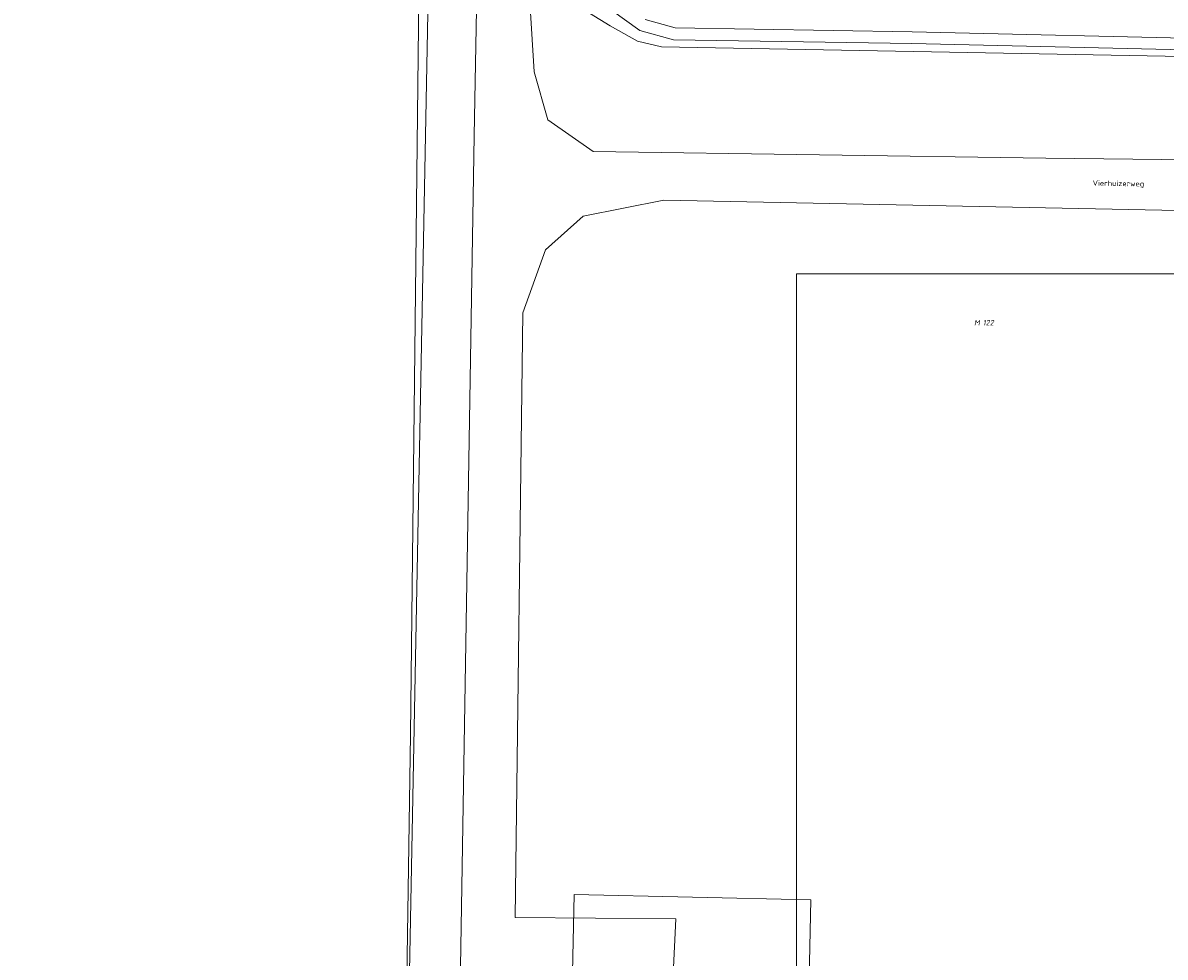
# Model space of a CAD drawing. Header units: metres. Extents: x 250001 to 257773, y 598992 to 609118.
# Tile 466 of 656: x 253723 to 253800, y 603904 to 603966. Entities that reach past the tile are written whole.
import ezdxf
from ezdxf.enums import TextEntityAlignment as Align
from ezdxf.lldxf.tags import DXFTag

# ---------------------------------------------------------------- set-up
doc = ezdxf.new("R2010")
doc.units = ezdxf.units.M
for name, color, linetype, lineweight in [('B-WE-GR-BOS_LOOF-GV', 252, 'Continuous', 13), ('B-WE-GR-GRAS-GV', 252, 'Continuous', 13), ('B-WE-GR-GROENVOORZIENING-GV', 252, 'Continuous', 18), ('B-WE-KG-GRENS_PERCEEL-G', 150, 'KG-PERCEEL', 18), ('B-WE-KG-GRENS_PERCEEL-S', 150, 'Continuous', 25), ('B-WE-OG-TOPOGRAFIE-T18', 2, 'Continuous', 18), ('B-WE-OG-WATER-GV', 252, 'Continuous', 18), ('B-WE-OG-WATER_SLOOT-GV', 252, 'Continuous', 18), ('B-WE-VH-VERHARDING_GESLOTEN-GV', 252, 'Continuous', 18), ('X-XX-AL-REFERENTIE-G', 7, 'Continuous', 18), ('X-XX-AL-TEKENBLAD_DEELKADER-G', 7, 'Continuous', 15)]:
    doc.layers.add(name, color=color, linetype=linetype, lineweight=lineweight)
doc.styles.add('NLCS-ISO', font='NLCS-ISO.ttf')
doc.styles.add('NLCS-ISO-ANNOTATIEF-T18', font='NLCS-ISO.ttf', dxfattribs={"height": 1.8})
doc.styles.get("Standard").update_dxf_attribs({"font": 'NLCS-ISO.ttf'})
tags = doc.linetypes.add('KG-PERCEEL', pattern='A,5.5,-2,["P",Standard,S=1.8,R=0,X=-0.5,Y=-0.9],-2,5.5,-2,[5,NLCS.SHX,S=0.75,R=0,X=0,Y=0],-2', length=19).pattern_tags.tags
tags[6] = DXFTag(74, 10)

# ---------------------------------------------------------------- blocks, each defined once
blk = doc.blocks.new('SKG-PERCEELNUMMER-SO')
at = {"style": 'NLCS-ISO', "oblique": 10, "flags": 1}
blk.add_attdef('GEMEENTECODE', text='', height=1.8, dxfattribs=at).set_placement((0, 2.55), align=Align.MIDDLE_CENTER)
at = {"style": 'NLCS-ISO', "oblique": 10}
blk.add_attdef('SECTIE', text='', height=1.8, dxfattribs=at).set_placement((-0.5, 0), align=Align.MIDDLE_RIGHT)
blk.add_attdef('PERCEELNUMMER', text='', height=1.8, dxfattribs=at).set_placement((0.5, 0), align=Align.MIDDLE_LEFT)
blk = doc.blocks.new('BS2021-132-Xref-KAD-20210617')
at = {"layer": 'B-WE-KG-GRENS_PERCEEL-G', "flags": 128}
blk.add_lwpolyline([(253753.404, 604104.425), (253748.43, 603845.03), (253745.06, 603833.22), (253755.3, 603830.53), (253753.95, 603822.22), (253807.638, 603861.302), (253807.142, 603826.279), (253805.42, 603825.9), (253805.48, 603807.61), (253814.45, 603805.9), (253813.32, 603751.15), (253809.01, 603744.61), (253809.48, 603688.858)], dxfattribs=at)
blk.add_lwpolyline([(253775.36, 603850.39), (253759.154, 603838.38), (253760.636, 603907.738), (253776.576, 603907.377)], close=True, dxfattribs=at)
at = {"layer": 'B-WE-KG-GRENS_PERCEEL-S', "xscale": 0.2, "yscale": 0.2, "zscale": 0.2}
blk.add_blockref('SKG-PERCEELNUMMER-SO', (253788.068, 603946.248), dxfattribs=at).add_auto_attribs({'PERCEELNUMMER': '122', 'SECTIE': 'M'})
blk = doc.blocks.new('BS2021-132-Xref-BGT-GRIJS-20210617-aangepast')
at = {"layer": 'B-WE-GR-BOS_LOOF-GV', "flags": 128}
blk.add_lwpolyline([(253707.94, 603880.31), (253725.2, 603820.48), (253737.98, 603810.65), (253738.96, 603812.55), (253739.75, 603814.61), (253740.58, 603818.84), (253740.99, 603822.41), (253741.17, 603826.61), (253740.69, 603831.32), (253739.483, 603836.149), (253739.24, 603837.12), (253746.28, 603838.17), (253746.68, 603840.15), (253747.24, 603843.29), (253748.13, 603849.7), (253748.67, 603857.24), (253749.61, 603918.5), (253750.53, 604000), (253750.6, 604006.26), (253752.677, 604099.425), (253741.07, 604093.549), (253727.89, 604084.27), (253679.1, 604049.73)], dxfattribs=at)
at = {"layer": 'B-WE-GR-GRAS-GV', "flags": 128}
for points in [[(253757.532, 603969.697), (253757.934, 603963.138), (253758.849, 603959.904), (253761.9, 603957.777), (253792.414, 603957.328), (253815.884, 603957.058), (253816.023, 603957.07), (253823.177, 603957.675), (253827.363, 603960.128), (253829.319, 603962.467), (253830.475, 603967.407)], [(253805.306, 603964.099), (253777.428, 603964.617), (253766.522, 603964.831), (253764.903, 603965.207), (253763.064, 603966.248), (253761.65, 603967.102)]]:
    blk.add_lwpolyline(points, dxfattribs=at)
at = {"layer": 'B-WE-GR-GROENVOORZIENING-GV', "flags": 128}
for points in [[(253750.53, 604000), (253749.61, 603918.5), (253748.67, 603857.24), (253748.13, 603849.7), (253747.24, 603843.29), (253746.68, 603840.15), (253746.28, 603838.17), (253739.24, 603837.12), (253739.483, 603836.149), (253745.682, 603834.004), (253747.4, 603833.447), (253747.526, 603833.945), (253747.936, 603835.566), (253751.081, 603850.456), (253752.479, 603873.359), (253753.059, 603908.24), (253753.882, 603958.841), (253755.158, 604026.807)], [(253833.661, 603966.798), (253832.974, 603963.861), (253832.24, 603961.101), (253830.224, 603957.907), (253824.791, 603954.156), (253818.722, 603953.446), (253817.018, 603953.48), (253766.673, 603954.495), (253761.225, 603953.419), (253758.705, 603951.143), (253757.175, 603946.905), (253756.651, 603906.184), (253767.476, 603906.08), (253765.787, 603870.956)]]:
    blk.add_lwpolyline(points, dxfattribs=at)
at = {"layer": 'B-WE-OG-WATER-GV', "flags": 128}
blk.add_lwpolyline([(253763.149, 603967.287), (253765.057, 603965.93), (253767.318, 603965.301), (253783.385, 603965.047), (253804.65, 603964.551), (253823.753, 603964.143), (253823.93, 603964.247), (253823.997, 603964.407), (253824.004, 603964.611), (253823.95, 603964.786), (253823.77, 603964.943), (253804.667, 603965.351), (253783.401, 603965.846), (253767.433, 603966.099), (253765.406, 603966.663)], dxfattribs=at)
at = {"layer": 'B-WE-OG-WATER_SLOOT-GV', "flags": 128}
for points in [[(253761.65, 603967.102), (253763.064, 603966.248), (253764.903, 603965.207), (253766.522, 603964.831), (253777.428, 603964.617), (253805.306, 603964.099)], [(253765.406, 603966.663), (253767.433, 603966.099), (253783.401, 603965.846), (253804.667, 603965.351), (253823.77, 603964.943), (253823.95, 603964.786), (253824.004, 603964.611), (253823.997, 603964.407), (253823.93, 603964.247), (253823.753, 603964.143), (253804.65, 603964.551), (253783.385, 603965.047), (253767.318, 603965.301), (253765.057, 603965.93), (253763.149, 603967.287)]]:
    blk.add_lwpolyline(points, dxfattribs=at)
at = {"layer": 'B-WE-VH-VERHARDING_GESLOTEN-GV', "flags": 128}
for points in [[(253755.158, 604026.807), (253753.882, 603958.841), (253753.059, 603908.24), (253752.479, 603873.359), (253751.081, 603850.456), (253747.936, 603835.566), (253747.526, 603833.945), (253747.274, 603832.949), (253744.424, 603821.677), (253742.317, 603815.172), (253738.463, 603803.105)], [(253765.787, 603870.956), (253767.476, 603906.08), (253756.651, 603906.184), (253757.175, 603946.905), (253758.705, 603951.143), (253761.225, 603953.419), (253766.673, 603954.495), (253817.018, 603953.48), (253818.722, 603953.446), (253824.791, 603954.156), (253830.224, 603957.907), (253832.24, 603961.101), (253832.974, 603963.861), (253833.661, 603966.798)], [(253830.475, 603967.407), (253829.319, 603962.467), (253827.363, 603960.128), (253823.177, 603957.675), (253816.023, 603957.07), (253815.884, 603957.058), (253792.414, 603957.328), (253761.9, 603957.777), (253758.849, 603959.904), (253757.934, 603963.138), (253757.532, 603969.697)]]:
    blk.add_lwpolyline(points, dxfattribs=at)
at = {"layer": 'B-WE-OG-TOPOGRAFIE-T18', "style": 'NLCS-ISO-ANNOTATIEF-T18'}
blk.add_text('Vierhuizerweg', height=0.36, rotation=359.1, dxfattribs=at).set_placement((253797.302, 603955.575), align=Align.MIDDLE)

msp = doc.modelspace()

# ---------------------------------------------------------------- linework, layer by layer
at = {"layer": 'X-XX-AL-TEKENBLAD_DEELKADER-G', "flags": 128}
msp.add_lwpolyline([(253775.614, 603949.532), (253923.364, 603949.532), (253923.364, 603813.532), (253775.614, 603813.532)], close=True, dxfattribs=at)

# ---------------------------------------------------------------- block references
at = {"layer": 'X-XX-AL-REFERENTIE-G'}
for name in ['BS2021-132-Xref-BGT-GRIJS-20210617-aangepast', 'BS2021-132-Xref-KAD-20210617']:
    msp.add_blockref(name, (0, 0), dxfattribs=at)

doc.saveas('drawing.dxf')
